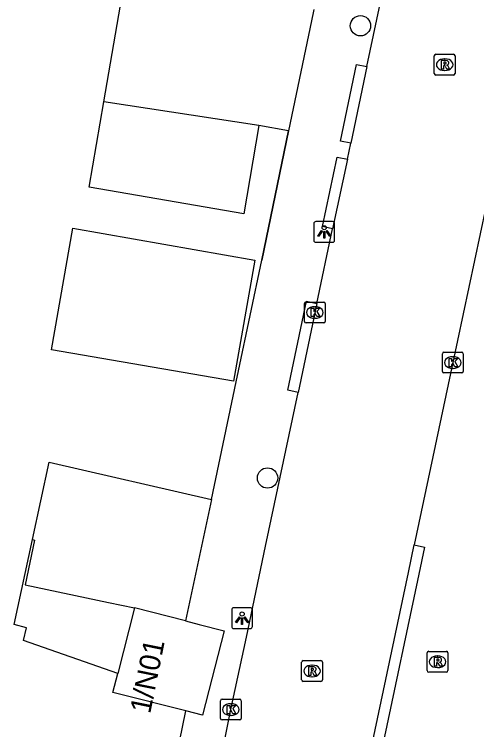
# Model space of a CAD drawing. Extents: x 161253 to 161848, y 384872 to 385383.
# Drawn here: x 161682.89 to 161705.15, y 385005.15 to 385039.57 of the extents above; entities that cross this region are included whole.
import ezdxf

# ---------------------------------------------------------------- set-up
doc = ezdxf.new("R2010")
doc.units = 0
for name, color, linetype in [('IMGEO_Boom', 7, 'Continuous'), ('IMGEO_Hek', 7, 'Continuous'), ('IMGEO_Kolk', 7, 'Continuous'), ('IMGEO_Lichtpunt', 7, 'Continuous'), ('IMGEO_Pand', 7, 'Continuous'), ('IMGEO_Pand_nummerreeks', 7, 'Continuous'), ('IMGEO_Rijbaan_lokaal_open', 7, 'Continuous'), ('IMGEO_Rioolput', 7, 'Continuous'), ('IMGEO_Voetpad_open', 7, 'Continuous')]:
    doc.layers.add(name, color=color, linetype=linetype)

msp = doc.modelspace()

# ---------------------------------------------------------------- linework, layer by layer
at = {"layer": 'IMGEO_Boom'}
for centre in [(161699.556, 385039.017), (161695.084, 385017.257)]:
    msp.add_circle(centre, 0.489, dxfattribs=at)
at = {"layer": 'IMGEO_Hek'}
msp.add_lwpolyline([(161696.093, 385033.968), (161694.808, 385027.734)], dxfattribs=at)
at = {"layer": 'IMGEO_Kolk'}
for p, q in [((161696.935, 385025.72), (161697.787, 385025.72)), ((161696.86, 385024.794), (161696.86, 385025.646)), ((161697.348, 385025.5), (161697.373, 385025.5)), ((161697.861, 385025.646), (161697.861, 385024.794)), ((161697.787, 385024.72), (161696.935, 385024.72)), ((161697.371, 385024.94), (161697.346, 385024.94)), ((161703.577, 385023.311), (161704.429, 385023.311)), ((161703.502, 385022.385), (161703.502, 385023.237)), ((161703.99, 385023.091), (161704.015, 385023.091)), ((161704.503, 385023.237), (161704.503, 385022.385)), ((161704.429, 385022.311), (161703.577, 385022.311)), ((161704.013, 385022.531), (161703.988, 385022.531)), ((161692.817, 385005.687), (161692.817, 385006.539)), ((161692.892, 385006.613), (161693.744, 385006.613)), ((161693.818, 385006.539), (161693.818, 385005.687)), ((161693.305, 385006.393), (161693.33, 385006.393)), ((161693.328, 385005.833), (161693.303, 385005.833)), ((161693.744, 385005.613), (161692.892, 385005.613))]:
    msp.add_line(p, q, dxfattribs=at)
for points in [[(161696.935, 385025.72), (161697.787, 385025.72)], [(161696.86, 385024.794), (161696.86, 385025.646)], [(161697.181, 385025.42), (161697.304, 385025.42), (161697.304, 385025.269), (161697.434, 385025.42), (161697.598, 385025.42), (161697.452, 385025.269), (161697.605, 385025.02), (161697.453, 385025.02), (161697.368, 385025.184), (161697.304, 385025.117), (161697.304, 385025.02), (161697.181, 385025.02), (161697.181, 385025.42)], [(161697.861, 385025.646), (161697.861, 385024.794)], [(161697.787, 385024.72), (161696.935, 385024.72)], [(161703.577, 385023.311), (161704.429, 385023.311)], [(161703.502, 385022.385), (161703.502, 385023.237)], [(161703.823, 385023.011), (161703.946, 385023.011), (161703.946, 385022.86), (161704.076, 385023.011), (161704.24, 385023.011), (161704.094, 385022.86), (161704.247, 385022.611), (161704.095, 385022.611), (161704.01, 385022.775), (161703.946, 385022.708), (161703.946, 385022.611), (161703.823, 385022.611), (161703.823, 385023.011)], [(161704.503, 385023.237), (161704.503, 385022.385)], [(161704.429, 385022.311), (161703.577, 385022.311)], [(161692.817, 385005.687), (161692.817, 385006.539)], [(161692.892, 385006.613), (161693.744, 385006.613)], [(161693.818, 385006.539), (161693.818, 385005.687)], [(161693.138, 385006.313), (161693.261, 385006.313), (161693.261, 385006.162), (161693.391, 385006.313), (161693.555, 385006.313), (161693.409, 385006.162), (161693.562, 385005.913), (161693.41, 385005.913), (161693.325, 385006.077), (161693.261, 385006.01), (161693.261, 385005.913), (161693.138, 385005.913), (161693.138, 385006.313)], [(161693.744, 385005.613), (161692.892, 385005.613)]]:
    msp.add_lwpolyline(points, dxfattribs=at)
for centre, start, end in [((161696.937, 385025.644), 91.552, 178.448), ((161696.937, 385025.644), 91.552, 178.448), ((161697.785, 385025.644), 1.552, 88.448), ((161697.785, 385025.644), 1.552, 88.448), ((161696.937, 385024.796), 181.552, 268.448), ((161696.937, 385024.796), 181.552, 268.448), ((161697.785, 385024.796), 271.552, 358.448), ((161697.785, 385024.796), 271.552, 358.448), ((161703.579, 385023.235), 91.552, 178.448), ((161703.579, 385023.235), 91.552, 178.448), ((161704.427, 385023.235), 1.552, 88.448), ((161704.427, 385023.235), 1.552, 88.448), ((161703.579, 385022.387), 181.552, 268.448), ((161703.579, 385022.387), 181.552, 268.448), ((161704.427, 385022.387), 271.552, 358.448), ((161704.427, 385022.387), 271.552, 358.448), ((161692.894, 385006.537), 91.552, 178.448), ((161692.894, 385006.537), 91.552, 178.448), ((161693.742, 385006.537), 1.552, 88.448), ((161693.742, 385006.537), 1.552, 88.448), ((161692.894, 385005.689), 181.552, 268.448), ((161692.894, 385005.689), 181.552, 268.448), ((161693.742, 385005.689), 271.552, 358.448), ((161693.742, 385005.689), 271.552, 358.448)]:
    msp.add_arc(centre, 0.0765, start, end, dxfattribs=at)
for centre, major_axis, ratio, start_param, end_param in [((161697.347, 385025.22), (-0.387, 0.002), 0.722429, 4.712389, 7.853982), ((161697.372, 385025.22), (-0.39, 0.002), 0.717154, 1.570796, 4.712389), ((161703.989, 385022.811), (-0.387, 0.002), 0.722429, 4.712389, 7.853982), ((161704.014, 385022.811), (-0.39, 0.002), 0.717154, 1.570796, 4.712389), ((161693.304, 385006.113), (-0.387, 0.002), 0.722429, 4.712389, 7.853982), ((161693.329, 385006.113), (-0.39, 0.002), 0.717154, 1.570796, 4.712389)]:
    msp.add_ellipse(centre, major_axis=major_axis, ratio=ratio, start_param=start_param, end_param=end_param, dxfattribs=at)
at = {"layer": 'IMGEO_Lichtpunt'}
for p, q in [((161697.311, 385029.499), (161697.311, 385028.692)), ((161697.311, 385029.499), (161697.311, 385028.692)), ((161698.213, 385029.594), (161697.405, 385029.594)), ((161698.213, 385029.594), (161697.405, 385029.594)), ((161698.307, 385028.692), (161698.307, 385029.499)), ((161698.307, 385028.692), (161698.307, 385029.499)), ((161697.405, 385028.598), (161698.213, 385028.598)), ((161697.405, 385028.598), (161698.213, 385028.598)), ((161693.359, 385010.916), (161693.359, 385010.109)), ((161693.359, 385010.916), (161693.359, 385010.109)), ((161694.261, 385011.011), (161693.453, 385011.011)), ((161694.261, 385011.011), (161693.453, 385011.011)), ((161694.355, 385010.109), (161694.355, 385010.916)), ((161694.355, 385010.109), (161694.355, 385010.916)), ((161693.453, 385010.015), (161694.261, 385010.015)), ((161693.453, 385010.015), (161694.261, 385010.015))]:
    msp.add_line(p, q, dxfattribs=at)
for points in [[(161697.685, 385029.163), (161697.724, 385029.135), (161697.536, 385028.873), (161697.498, 385028.9), (161697.685, 385029.163)], [(161697.897, 385029.135), (161697.935, 385029.162), (161698.122, 385028.9), (161698.083, 385028.872), (161697.897, 385029.135)], [(161697.787, 385029.115), (161697.834, 385029.115), (161697.834, 385028.793), (161697.787, 385028.793), (161697.787, 385029.115)], [(161693.733, 385010.58), (161693.772, 385010.552), (161693.584, 385010.29), (161693.546, 385010.317), (161693.733, 385010.58)], [(161693.945, 385010.552), (161693.983, 385010.579), (161694.17, 385010.317), (161694.131, 385010.289), (161693.945, 385010.552)], [(161693.835, 385010.532), (161693.882, 385010.532), (161693.882, 385010.21), (161693.835, 385010.21), (161693.835, 385010.532)]]:
    msp.add_lwpolyline(points, dxfattribs=at)
for centre in [(161697.81, 385029.297), (161693.858, 385010.714)]:
    msp.add_circle(centre, 0.0994, dxfattribs=at)
for centre, start, end in [((161697.405, 385029.499), 90, 180), ((161697.405, 385029.499), 90, 180), ((161698.213, 385029.499), 0, 90), ((161698.213, 385029.499), 0, 90), ((161697.405, 385028.692), 180, 270), ((161697.405, 385028.692), 180, 270), ((161698.213, 385028.692), 270, 0), ((161698.213, 385028.692), 270, 360), ((161693.453, 385010.916), 90, 180), ((161693.453, 385010.916), 90, 180), ((161694.261, 385010.916), 0, 90), ((161694.261, 385010.916), 0, 90), ((161693.453, 385010.109), 180, 270), ((161693.453, 385010.109), 180, 270), ((161694.261, 385010.109), 270, 0), ((161694.261, 385010.109), 270, 360)]:
    msp.add_arc(centre, 0.0946, start, end, dxfattribs=at)
at = {"layer": 'IMGEO_Pand'}
for points in [[(161687.207, 385035.361), (161687.923, 385039.536), (161688.171, 385040.983), (161689.338, 385040.81), (161689.376, 385041.027)], [(161697.313, 385039.794), (161697.279, 385039.633), (161696.093, 385033.968)], [(161694.661, 385034.213), (161693.934, 385029.974), (161686.502, 385031.248), (161687.207, 385035.361)], [(161694.661, 385034.213), (161687.207, 385035.361)], [(161696.093, 385033.968), (161694.661, 385034.213)], [(161685.709, 385029.283), (161694.478, 385027.736), (161693.45, 385021.912), (161684.675, 385023.424), (161685.709, 385029.283)], [(161683.77, 385014.296), (161684.57, 385018.024), (161692.382, 385016.229)], [(161692.382, 385016.229), (161691.133, 385010.377)], [(161687.871, 385007.855), (161683.338, 385009.433), (161683.474, 385010.054), (161682.891, 385010.2), (161683.77, 385014.296)], [(161683.77, 385014.296), (161683.869, 385014.265), (161683.419, 385012.11), (161687.426, 385011.263), (161688.671, 385011.002)], [(161688.671, 385011.002), (161687.871, 385007.855)], [(161691.133, 385010.377), (161688.671, 385011.002)], [(161691.133, 385010.377), (161691.789, 385010.21), (161692.991, 385009.905), (161691.959, 385005.843), (161691.142, 385006.05)], [(161691.142, 385006.05), (161687.639, 385006.94), (161687.871, 385007.855)]]:
    msp.add_lwpolyline(points, dxfattribs=at)
at = {"layer": 'IMGEO_Rijbaan_lokaal_open'}
for points in [[(161699.865, 385037.053), (161700.665, 385040.837)], [(161699.865, 385037.053), (161699.085, 385033.36)], [(161698.924, 385032.597), (161699.085, 385033.36)], [(161698.924, 385032.597), (161698.217, 385029.252)], [(161705.595, 385030.288), (161704.227, 385023.875), (161702.148, 385014.035)], [(161697.454, 385025.658), (161698.217, 385029.252)], [(161697.454, 385025.658), (161696.551, 385021.375)], [(161690.544, 384987.105), (161690.556, 384987.296), (161690.685, 384989.277), (161692.093, 385000), (161693.319, 385006.112), (161694.062, 385009.595), (161694.989, 385013.98), (161696.551, 385021.375)], [(161700.158, 385004.616), (161701.87, 385012.717), (161702.148, 385014.035)]]:
    msp.add_lwpolyline(points, dxfattribs=at)
at = {"layer": 'IMGEO_Rioolput'}
for p, q in [((161703.11, 385036.718), (161703.11, 385037.57)), ((161703.185, 385037.644), (161704.037, 385037.644)), ((161703.598, 385037.424), (161703.623, 385037.424)), ((161704.111, 385037.57), (161704.111, 385036.718)), ((161703.621, 385036.864), (161703.596, 385036.864)), ((161704.037, 385036.644), (161703.185, 385036.644)), ((161702.768, 385007.99), (161702.768, 385008.842)), ((161702.843, 385008.916), (161703.695, 385008.916)), ((161703.769, 385008.842), (161703.769, 385007.99)), ((161703.256, 385008.696), (161703.281, 385008.696)), ((161696.725, 385007.544), (161696.725, 385008.396)), ((161696.8, 385008.47), (161697.652, 385008.47)), ((161697.213, 385008.25), (161697.238, 385008.25)), ((161697.726, 385008.396), (161697.726, 385007.544)), ((161703.279, 385008.136), (161703.254, 385008.136)), ((161703.695, 385007.916), (161702.843, 385007.916)), ((161697.652, 385007.47), (161696.8, 385007.47)), ((161697.236, 385007.69), (161697.211, 385007.69))]:
    msp.add_line(p, q, dxfattribs=at)
for points in [[(161703.11, 385036.718), (161703.11, 385037.57)], [(161703.185, 385037.644), (161704.037, 385037.644)], [(161704.111, 385037.57), (161704.111, 385036.718)], [(161703.699, 385037.342), (161703.447, 385037.344), (161703.447, 385036.944)], [(161703.447, 385036.944), (161703.571, 385036.944), (161703.571, 385037.106), (161703.582, 385037.106)], [(161703.625, 385037.263), (161703.571, 385037.263), (161703.571, 385037.182)], [(161703.571, 385037.182), (161703.623, 385037.182)], [(161703.629, 385037.077), (161703.7, 385036.944), (161703.84, 385036.944), (161703.775, 385037.07)], [(161704.037, 385036.644), (161703.185, 385036.644)], [(161702.768, 385007.99), (161702.768, 385008.842)], [(161702.843, 385008.916), (161703.695, 385008.916)], [(161703.769, 385008.842), (161703.769, 385007.99)], [(161703.357, 385008.614), (161703.105, 385008.616), (161703.105, 385008.216)], [(161703.283, 385008.535), (161703.229, 385008.535), (161703.229, 385008.454)], [(161696.725, 385007.544), (161696.725, 385008.396)], [(161696.8, 385008.47), (161697.652, 385008.47)], [(161697.314, 385008.168), (161697.062, 385008.17), (161697.062, 385007.77)], [(161697.726, 385008.396), (161697.726, 385007.544)], [(161703.105, 385008.216), (161703.229, 385008.216), (161703.229, 385008.378), (161703.24, 385008.378)], [(161703.229, 385008.454), (161703.281, 385008.454)], [(161703.287, 385008.349), (161703.358, 385008.216), (161703.498, 385008.216), (161703.433, 385008.342)], [(161697.062, 385007.77), (161697.186, 385007.77), (161697.186, 385007.932), (161697.197, 385007.932)], [(161697.24, 385008.089), (161697.186, 385008.089), (161697.186, 385008.008)], [(161697.186, 385008.008), (161697.238, 385008.008)], [(161697.244, 385007.903), (161697.315, 385007.77), (161697.455, 385007.77), (161697.39, 385007.896)], [(161703.695, 385007.916), (161702.843, 385007.916)], [(161697.652, 385007.47), (161696.8, 385007.47)]]:
    msp.add_lwpolyline(points, dxfattribs=at)
for centre, radius, start, end in [((161703.187, 385037.568), 0.0765, 91.552, 178.448), ((161703.187, 385037.568), 0.0765, 91.552, 178.448), ((161704.035, 385037.568), 0.0765, 1.552, 88.448), ((161704.035, 385037.568), 0.0765, 1.552, 88.448), ((161703.581, 385037.053), 0.0533, 26.0293, 88.6989), ((161703.607, 385037.371), 0.19, 274.7715, 282.9687), ((161703.631, 385037.167), 0.0964, 77.0061, 93.1865), ((161703.645, 385037.224), 0.0378, 276.6634, 79.6772), ((161703.698, 385037.232), 0.109, 350.3612, 89.416), ((161703.696, 385037.232), 0.112, 277.5842, 350.9817), ((161703.68, 385037.017), 0.108, 29.5134, 73.7905), ((161703.187, 385036.72), 0.0765, 181.552, 268.448), ((161703.187, 385036.72), 0.0765, 181.552, 268.448), ((161704.035, 385036.72), 0.0765, 271.552, 358.448), ((161704.035, 385036.72), 0.0765, 271.552, 358.448), ((161702.845, 385008.84), 0.0765, 91.552, 178.448), ((161702.845, 385008.84), 0.0765, 91.552, 178.448), ((161703.693, 385008.84), 0.0765, 1.552, 88.448), ((161703.693, 385008.84), 0.0765, 1.552, 88.448), ((161703.289, 385008.439), 0.0964, 77.0061, 93.1865), ((161703.303, 385008.496), 0.0378, 276.6634, 79.6772), ((161703.356, 385008.504), 0.109, 350.3612, 89.416), ((161703.354, 385008.504), 0.112, 277.5842, 350.9817), ((161696.802, 385008.394), 0.0765, 91.552, 178.448), ((161696.802, 385008.394), 0.0765, 91.552, 178.448), ((161697.313, 385008.058), 0.109, 350.3612, 89.416), ((161697.65, 385008.394), 0.0765, 1.552, 88.448), ((161697.65, 385008.394), 0.0765, 1.552, 88.448), ((161703.239, 385008.325), 0.0533, 26.0293, 88.6989), ((161703.265, 385008.643), 0.19, 274.7715, 282.9687), ((161703.338, 385008.289), 0.108, 29.5134, 73.7905), ((161697.196, 385007.879), 0.0533, 26.0293, 88.6989), ((161697.222, 385008.197), 0.19, 274.7715, 282.9687), ((161697.246, 385007.993), 0.0964, 77.0061, 93.1865), ((161697.26, 385008.05), 0.0378, 276.6634, 79.6772), ((161697.311, 385008.058), 0.112, 277.5842, 350.9817), ((161697.295, 385007.843), 0.108, 29.5134, 73.7905), ((161702.845, 385007.992), 0.0765, 181.552, 268.448), ((161702.845, 385007.992), 0.0765, 181.552, 268.448), ((161703.693, 385007.992), 0.0765, 271.552, 358.448), ((161703.693, 385007.992), 0.0765, 271.552, 358.448), ((161696.802, 385007.546), 0.0765, 181.552, 268.448), ((161696.802, 385007.546), 0.0765, 181.552, 268.448), ((161697.65, 385007.546), 0.0765, 271.552, 358.448), ((161697.65, 385007.546), 0.0765, 271.552, 358.448)]:
    msp.add_arc(centre, radius, start, end, dxfattribs=at)
for centre, major_axis, ratio, start_param, end_param in [((161703.597, 385037.144), (-0.387, 0.002), 0.722429, 4.712389, 7.853982), ((161703.622, 385037.144), (-0.39, 0.002), 0.717154, 1.570796, 4.712389), ((161703.255, 385008.416), (-0.387, 0.002), 0.722429, 4.712389, 7.853982), ((161703.28, 385008.416), (-0.39, 0.002), 0.717154, 1.570796, 4.712389), ((161697.212, 385007.97), (-0.387, 0.002), 0.722429, 4.712389, 7.853982), ((161697.237, 385007.97), (-0.39, 0.002), 0.717154, 1.570796, 4.712389)]:
    msp.add_ellipse(centre, major_axis=major_axis, ratio=ratio, start_param=start_param, end_param=end_param, dxfattribs=at)
at = {"layer": 'IMGEO_Voetpad_open'}
for points in [[(161699.085, 385033.36), (161698.589, 385033.464), (161699.368, 385037.158), (161699.865, 385037.053)], [(161692.382, 385016.229), (161693.573, 385021.891), (161693.683, 385022.413), (161694.808, 385027.734), (161696.093, 385033.968)], [(161698.217, 385029.252), (161697.723, 385029.356), (161698.428, 385032.701), (161698.924, 385032.597)], [(161696.551, 385021.375), (161696.062, 385021.478), (161696.965, 385025.761), (161697.454, 385025.658)], [(161702.148, 385014.035), (161702.637, 385013.932), (161702.361, 385012.627), (161700.646, 385004.513), (161700.158, 385004.616)], [(161689.793, 384999.91), (161689.963, 385000.114), (161690.54, 385003.076), (161691.142, 385006.05)]]:
    msp.add_lwpolyline(points, dxfattribs=at)

# ---------------------------------------------------------------- texts
at = {"layer": 'IMGEO_Pand_nummerreeks'}
msp.add_text('1/N01', height=1, rotation=78.5842, dxfattribs=at).set_placement((161689.429, 385005.88))

doc.saveas('drawing.dxf')
